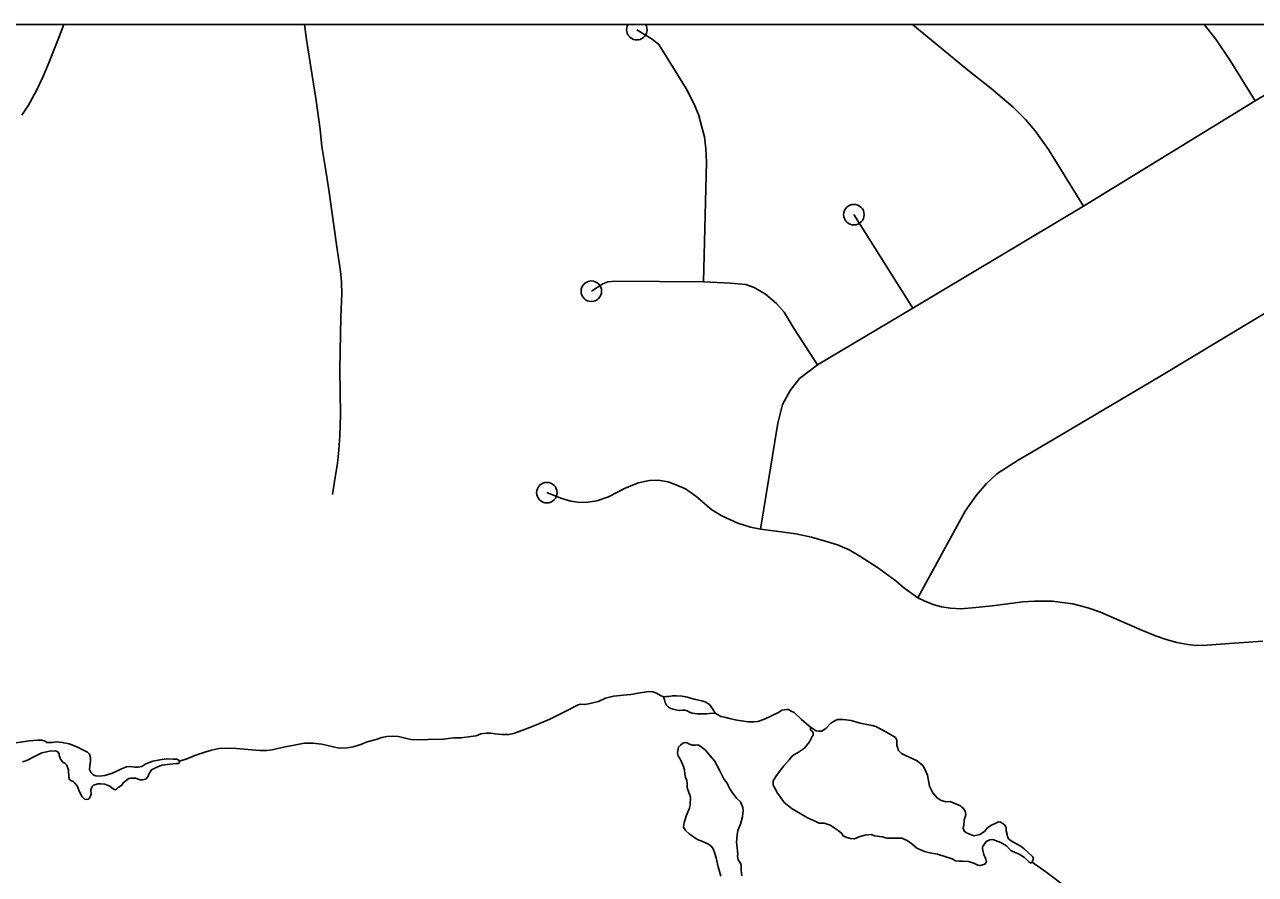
# Model space of a CAD drawing. Extents: x 670147 to 673275, y 705573 to 707613.
# Drawn here: x 671405.1 to 671465.1, y 706647.9 to 706689.4 of the extents above; entities that cross this region are included whole.
import ezdxf

# ---------------------------------------------------------------- set-up
doc = ezdxf.new("R2010")
doc.units = 0
for name, color, linetype in [('33', 7, 'Continuous'), ('35', 7, 'Continuous'), ('R_NoPlot', 7, 'Continuous')]:
    doc.layers.add(name, color=color, linetype=linetype)

msp = doc.modelspace()

# ---------------------------------------------------------------- linework, layer by layer
at = {"layer": '33'}
for points in [[(671406.987, 706689.359), (671406.695, 706688.602), (671406.234, 706687.42), (671405.962, 706686.793), (671405.654, 706686.154), (671405.264, 706685.433), (671404.945, 706684.948)], [(671418.728, 706689.359), (671418.829, 706688.63), (671419.107, 706686.882), (671419.295, 706685.664), (671419.492, 706684.239), (671419.581, 706683.415), (671419.742, 706682.446), (671419.921, 706681.3), (671420.127, 706679.795), (671420.351, 706678.173), (671420.45, 706677.551), (671420.503, 706677.184), (671420.539, 706676.781), (671420.557, 706676.243), (671420.503, 706675.105), (671420.45, 706672.55), (671420.486, 706670.328), (671420.459, 706669.298), (671420.396, 706668.618), (671420.342, 706667.973), (671420.19, 706667.083), (671420.1, 706666.447)], [(671434.938, 706689.112), (671435.69, 706688.646), (671436.012, 706688.396), (671436.389, 706687.786), (671437.356, 706686.21), (671437.714, 706685.511), (671437.947, 706684.974), (671438.09, 706684.418), (671438.233, 706683.881), (671438.305, 706683.308), (671438.341, 706682.645), (671438.179, 706676.823)], [(671448.373, 706689.359), (671451.056, 706687.151), (671452.215, 706686.248), (671453.289, 706685.334), (671453.898, 706684.725), (671454.364, 706684.187), (671455.008, 706683.274), (671456.716, 706680.499)], [(671462.606, 706689.359), (671463.175, 706688.648), (671463.873, 706687.609), (671465.091, 706685.648)], [(671473.777, 706688.442), (671472.058, 706688.442), (671471.198, 706688.442), (671470.517, 706688.335), (671469.926, 706688.209), (671469.192, 706687.959), (671468.35, 706687.582), (671465.091, 706685.648), (671456.716, 706680.499), (671448.388, 706675.524), (671443.749, 706672.774)], [(671482.77, 706683.228), (671481.462, 706683.282), (671480.316, 706683.3), (671479.725, 706683.228), (671479.134, 706683.103), (671478.49, 706682.906), (671477.594, 706682.565), (671476.233, 706681.795), (671469.356, 706677.567), (671460.437, 706672.192), (671454.939, 706668.95), (671453.525, 706668.126), (671452.486, 706667.445), (671451.984, 706666.979), (671451.483, 706666.388), (671450.946, 706665.636), (671448.636, 706661.408)], [(671445.522, 706680.092), (671448.388, 706675.524)], [(671432.717, 706676.357), (671433.272, 706676.715), (671433.523, 706676.823), (671433.899, 706676.84), (671438.179, 706676.823), (671439.505, 706676.751), (671440.257, 706676.679), (671440.651, 706676.536), (671441.206, 706676.213), (671441.743, 706675.766), (671442.119, 706675.336), (671442.603, 706674.529), (671443.749, 706672.774)], [(671443.749, 706672.774), (671442.869, 706672.101), (671442.421, 706671.51), (671442.045, 706670.829), (671441.812, 706669.916), (671440.971, 706664.756)], [(671430.549, 706666.534), (671431.232, 706666.27), (671431.714, 706666.115), (671432.148, 706666.053), (671432.552, 706666.068), (671432.987, 706666.131), (671433.561, 706666.333), (671434.338, 706666.736), (671435.006, 706667.016), (671435.549, 706667.125), (671435.984, 706667.14), (671436.465, 706667.063), (671436.884, 706666.907), (671437.304, 706666.721), (671437.816, 706666.364), (671438.592, 706665.696), (671439.089, 706665.401), (671439.86, 706665.043), (671440.481, 706664.857), (671440.971, 706664.756), (671441.738, 706664.655), (671442.686, 706664.531), (671443.462, 706664.36), (671444.068, 706664.189), (671444.72, 706663.987), (671445.294, 706663.739), (671445.807, 706663.443), (671446.676, 706662.884), (671447.561, 706662.232), (671447.945, 706661.917), (671448.636, 706661.408)], [(671458.211, 706660.408), (671457.54, 706660.699), (671456.925, 706660.922), (671456.198, 706661.112), (671455.695, 706661.179), (671455.203, 706661.235), (671454.756, 706661.247), (671454.332, 706661.235), (671453.75, 706661.213), (671453.035, 706661.112), (671452.263, 706661.023), (671451.47, 706660.933), (671450.743, 706660.866), (671450.24, 706660.9), (671449.798, 706660.97), (671449.436, 706661.056), (671448.989, 706661.235), (671448.636, 706661.408)], [(671465.466, 706659.29), (671463.834, 706659.178), (671462.749, 706659.099), (671462.202, 706659.088), (671461.81, 706659.122), (671461.263, 706659.234), (671460.748, 706659.379), (671460.238, 706659.56), (671459.589, 706659.806), (671458.211, 706660.408)]]:
    msp.add_lwpolyline(points, dxfattribs=at)
for centre in [(671445.522, 706680.092), (671432.717, 706676.357), (671430.549, 706666.534)]:
    msp.add_circle(centre, 0.5, dxfattribs=at)
msp.add_arc((671434.938, 706689.112), 0.5, 150.42298, 29.57702, dxfattribs=at)
at = {"layer": '35'}
for points in [[(671434.646, 706656.688), (671434.286, 706656.66), (671433.801, 706656.616), (671433.411, 706656.515), (671433.071, 706656.358), (671432.794, 706656.288), (671432.574, 706656.232), (671432.385, 706656.2), (671432.19, 706656.213), (671432.071, 706656.194), (671431.938, 706656.118), (671431.611, 706655.936), (671431.252, 706655.76), (671430.692, 706655.483), (671430.038, 706655.212), (671429.673, 706655.061), (671429.32, 706654.935), (671429.1, 706654.853), (671428.933, 706654.792), (671428.688, 706654.748), (671428.562, 706654.735), (671428.354, 706654.735), (671428.033, 706654.773), (671427.807, 706654.811), (671427.612, 706654.805), (671427.335, 706654.773), (671427.095, 706654.679), (671426.837, 706654.647), (671426.372, 706654.584), (671426.013, 706654.572), (671425.497, 706654.521), (671424.751, 706654.49), (671424.222, 706654.477), (671423.92, 706654.496), (671423.643, 706654.565), (671423.316, 706654.641), (671423.033, 706654.66), (671422.743, 706654.641), (671422.492, 706654.591), (671422.221, 706654.502), (671421.781, 706654.377), (671421.47, 706654.257), (671421.098, 706654.137), (671420.803, 706654.087), (671420.419, 706654.081), (671420.129, 706654.144), (671419.575, 706654.263), (671419.128, 706654.314), (671418.908, 706654.326), (671418.745, 706654.326), (671418.549, 706654.288), (671418.222, 706654.226), (671417.788, 706654.144), (671417.435, 706654.062), (671417.146, 706653.999), (671416.882, 706653.955), (671416.545, 706653.961), (671416.155, 706653.993), (671415.418, 706654.062), (671414.89, 706654.081), (671414.544, 706654.056), (671414.197, 706653.98), (671413.864, 706653.886), (671413.373, 706653.722), (671413.039, 706653.577), (671412.8, 706653.489), (671412.624, 706653.437)], [(671443.419, 706655.076), (671442.97, 706655.467), (671442.605, 706655.807), (671442.466, 706655.882), (671442.34, 706655.958), (671442.227, 706655.958), (671442.126, 706655.945), (671442, 706655.92), (671441.849, 706655.819), (671441.598, 706655.706), (671441.371, 706655.593), (671441.119, 706655.479), (671440.842, 706655.379), (671440.641, 706655.353), (671440.364, 706655.366), (671440.151, 706655.391), (671439.812, 706655.442), (671439.459, 706655.517), (671439.282, 706655.567), (671439.03, 706655.618), (671438.904, 706655.693), (671438.754, 706655.782), (671438.641, 706655.97), (671438.475, 706656.196), (671438.275, 706656.335), (671438.1, 706656.383), (671437.733, 706656.461), (671437.552, 706656.518), (671437.401, 706656.559), (671437.143, 706656.606), (671436.877, 706656.625), (671436.663, 706656.625), (671436.512, 706656.6), (671436.374, 706656.587), (671436.237, 706656.584), (671436.097, 706656.638), (671435.896, 706656.764), (671435.719, 706656.814), (671435.531, 706656.839), (671435.317, 706656.801), (671434.998, 706656.764), (671434.646, 706656.688)], [(671436.237, 706656.584), (671436.287, 706656.436), (671436.319, 706656.301), (671436.375, 706656.169), (671436.482, 706656.074), (671436.602, 706656.011), (671436.703, 706655.974), (671436.841, 706655.936), (671437.023, 706655.904), (671437.168, 706655.93), (671437.269, 706655.93), (671437.389, 706655.892), (671437.508, 706655.829), (671437.628, 706655.788), (671437.769, 706655.757), (671437.886, 706655.756), (671438.017, 706655.747), (671438.13, 706655.741), (671438.194, 706655.744), (671438.345, 706655.75), (671438.458, 706655.763), (671438.754, 706655.782)], [(671444.363, 706650.323), (671444.073, 706650.424), (671443.998, 706650.424), (671443.834, 706650.424), (671443.658, 706650.499), (671443.255, 706650.676), (671442.903, 706650.89), (671442.513, 706651.116), (671442.122, 706651.419), (671441.971, 706651.633), (671441.757, 706651.935), (671441.707, 706652.048), (671441.581, 706652.262), (671441.581, 706652.476), (671441.707, 706652.69), (671441.896, 706652.942), (671442.097, 706653.219), (671442.362, 706653.509), (671442.487, 706653.66), (671442.588, 706653.748), (671442.764, 706653.849), (671443.117, 706654.082), (671443.356, 706654.384), (671443.494, 706654.636), (671443.532, 706654.711), (671443.532, 706654.824), (671443.482, 706654.9), (671443.406, 706654.95), (671443.406, 706655.039), (671443.419, 706655.076), (671443.444, 706655.076), (671443.507, 706655.026), (671443.683, 706654.925), (671443.822, 706654.9), (671443.96, 706654.9), (671444.174, 706655.051), (671444.401, 706655.29), (671444.552, 706655.391), (671444.728, 706655.467), (671444.992, 706655.467), (671445.382, 706655.416), (671445.823, 706655.29), (671446.15, 706655.227), (671446.415, 706655.177), (671446.591, 706655.127), (671447.119, 706654.85), (671447.547, 706654.598), (671447.61, 706654.472), (671447.623, 706654.22), (671447.698, 706653.956), (671447.85, 706653.817), (671448.064, 706653.704), (671448.328, 706653.591), (671448.612, 706653.458)], [(671404.544, 706654.321), (671405.319, 706654.424), (671405.707, 706654.468), (671405.927, 706654.46), (671406.08, 706654.409), (671406.168, 706654.358), (671406.444, 706654.358), (671406.642, 706654.387), (671406.912, 706654.351), (671407.256, 706654.292), (671407.622, 706654.138), (671408.148, 706653.875), (671408.244, 706653.787), (671408.287, 706653.604), (671408.287, 706653.443), (671408.265, 706653.231), (671408.251, 706653.026), (671408.282, 706652.961)], [(671437.292, 706650.59), (671437.361, 706650.815), (671437.506, 706651.144), (671437.544, 706651.346), (671437.55, 706651.661), (671437.506, 706651.837), (671437.43, 706652.045), (671437.393, 706652.158), (671437.393, 706652.347), (671437.368, 706652.498), (671437.305, 706652.655), (671437.279, 706652.813), (671437.261, 706653.014), (671437.216, 706653.184), (671437.122, 706653.404), (671437.028, 706653.568), (671436.958, 706653.7), (671436.921, 706653.839), (671436.958, 706654.059), (671436.971, 706654.128), (671437.059, 706654.223), (671437.179, 706654.317), (671437.298, 706654.343), (671437.386, 706654.33), (671437.512, 706654.267), (671437.657, 706654.217), (671437.764, 706654.223), (671437.795, 706654.223), (671437.909, 706654.229), (671438.003, 706654.191), (671438.261, 706653.99), (671438.513, 706653.707), (671438.727, 706653.449), (671438.979, 706652.976), (671439.199, 706652.548)], [(671406.292, 706653.926), (671405.927, 706653.846), (671405.568, 706653.67), (671405.188, 706653.465), (671404.968, 706653.407)], [(671409.817, 706652.273), (671409.649, 706652.156), (671409.562, 706652.068), (671409.51, 706652.039), (671409.408, 706652.068), (671409.232, 706652.214), (671408.991, 706652.317), (671408.794, 706652.339), (671408.657, 706652.334), (671408.547, 706652.305), (671408.442, 706652.273), (671408.369, 706652.207), (671408.304, 706652.039), (671408.318, 706651.819), (671408.238, 706651.644), (671408.172, 706651.592), (671408.091, 706651.578), (671407.996, 706651.592), (671407.894, 706651.695), (671407.755, 706651.944), (671407.645, 706652.244), (671407.536, 706652.361), (671407.448, 706652.456), (671407.338, 706652.5), (671407.272, 706652.543), (671407.228, 706652.653), (671407.214, 706653.004), (671407.141, 706653.239), (671407.038, 706653.348), (671406.95, 706653.392), (671406.833, 706653.531), (671406.768, 706653.736), (671406.763, 706653.798), (671406.68, 706653.904), (671406.57, 706653.941), (671406.292, 706653.926)], [(671408.282, 706652.961), (671408.328, 706652.873), (671408.428, 706652.778), (671408.554, 706652.726), (671408.75, 706652.712), (671408.998, 706652.741), (671409.371, 706652.858), (671409.803, 706653.07), (671410.052, 706653.158), (671410.205, 706653.187), (671410.454, 706653.151), (671410.622, 706653.151), (671410.798, 706653.18), (671410.988, 706653.312), (671411.331, 706653.443), (671411.675, 706653.509), (671411.997, 706653.56), (671412.326, 706653.531), (671412.509, 706653.539), (671412.597, 706653.487), (671412.624, 706653.437), (671412.626, 706653.363), (671412.582, 706653.326), (671412.465, 706653.319), (671412.173, 706653.29), (671411.778, 706653.246), (671411.5, 706653.129), (671411.273, 706653.019), (671411.149, 706652.836), (671411.105, 706652.712), (671411.039, 706652.617), (671410.98, 706652.558), (671410.841, 706652.522), (671410.71, 706652.522), (671410.49, 706652.609), (671410.264, 706652.609), (671410.161, 706652.602), (671410.03, 706652.5), (671409.891, 706652.383), (671409.817, 706652.273)], [(671448.612, 706653.458), (671448.882, 706653.225), (671449.002, 706653.018), (671449.103, 706652.753), (671449.204, 706652.224), (671449.368, 706651.897), (671449.581, 706651.645), (671449.783, 706651.519), (671450.022, 706651.456), (671450.211, 706651.481), (671450.45, 706651.368), (671450.714, 706651.267), (671450.79, 706651.204), (671450.853, 706651.154), (671450.953, 706651.003), (671450.979, 706650.839), (671450.903, 706650.562), (671450.878, 706650.336), (671450.853, 706650.172), (671450.903, 706650.033), (671451.042, 706649.933), (671451.205, 706649.857), (671451.381, 706649.807), (671451.658, 706649.87), (671451.885, 706650.008), (671452.036, 706650.185), (671452.2, 706650.31), (671452.439, 706650.411), (671452.577, 706650.487), (671452.665, 706650.462), (671452.791, 706650.399), (671452.904, 706650.31), (671452.955, 706650.197), (671452.955, 706650.046), (671452.993, 706649.857), (671453.018, 706649.744), (671453.081, 706649.643), (671453.232, 706649.517), (671453.446, 706649.404), (671453.66, 706649.291), (671453.823, 706649.165), (671453.987, 706649.014), (671454.226, 706648.787), (671454.276, 706648.699), (671454.221, 706648.516), (671454.163, 706648.472), (671454.062, 706648.51), (671453.836, 706648.749), (671453.584, 706648.913), (671453.421, 706648.963), (671453.181, 706649.089), (671453.131, 706649.139), (671452.967, 706649.316), (671452.69, 706649.467), (671452.3, 706649.618), (671452.149, 706649.605), (671451.973, 706649.53), (671451.872, 706649.379), (671451.797, 706649.265), (671451.797, 706649.177), (671451.809, 706649.076), (671451.86, 706648.888), (671451.96, 706648.661), (671451.986, 706648.535), (671451.91, 706648.422), (671451.797, 706648.384), (671451.696, 706648.346), (671451.558, 706648.371), (671451.407, 706648.447), (671451.105, 706648.548), (671450.815, 706648.56), (671450.651, 706648.56), (671450.475, 706648.573), (671450.312, 706648.674), (671449.594, 706648.9), (671449.229, 706648.976), (671448.965, 706649.039), (671448.587, 706649.202), (671448.348, 706649.404), (671448.121, 706649.568), (671447.857, 706649.693), (671447.517, 706649.693), (671447.152, 706649.693), (671446.9, 706649.744), (671446.523, 706649.794), (671446.377, 706649.857), (671446.062, 706649.832), (671445.785, 706649.744), (671445.559, 706649.656), (671445.357, 706649.668), (671445.181, 706649.719), (671445.005, 706649.794), (671444.929, 706649.92), (671444.753, 706650.059), (671444.552, 706650.185), (671444.363, 706650.323)], [(671439.199, 706652.548), (671439.281, 706652.441), (671439.356, 706652.34), (671439.394, 706652.246), (671439.47, 706652.089), (671439.57, 706651.938), (671439.803, 706651.635), (671439.992, 706651.459), (671440.042, 706651.346), (671440.105, 706651.182), (671440.118, 706651.031), (671440.111, 706650.886), (671440.086, 706650.729), (671439.992, 706650.374), (671439.86, 706650.053), (671439.822, 706649.852), (671439.797, 706649.48), (671439.822, 706649.235), (671439.847, 706649.033), (671439.86, 706648.926), (671439.847, 706648.8), (671439.885, 706648.624), (671439.992, 706648.473), (671440.017, 706648.347), (671440.017, 706648.108), (671440.049, 706647.85)], [(671439.035, 706647.825), (671438.909, 706648.29), (671438.809, 706648.719), (671438.74, 706648.945), (671438.664, 706649.166), (671438.582, 706649.279), (671438.431, 706649.386), (671438.255, 706649.468), (671438.104, 706649.531), (671437.921, 706649.606), (671437.764, 706649.701), (671437.481, 706649.902), (671437.305, 706650.06), (671437.204, 706650.223), (671437.223, 706650.355), (671437.248, 706650.456), (671437.292, 706650.59)], [(671466.006, 706644.941), (671464.219, 706645.885), (671463.193, 706646.439), (671462.727, 706646.615), (671462.325, 706646.704), (671462.174, 706646.754), (671462.073, 706646.741), (671461.922, 706646.704), (671461.632, 706646.565), (671461.292, 706646.351), (671460.852, 706646.225), (671460.059, 706646.124), (671459.757, 706646.061), (671459.583, 706646.073), (671459.253, 706646.137), (671458.84, 706646.187), (671457.758, 706646.451), (671456.524, 706646.942), (671455.971, 706647.219), (671455.341, 706647.698), (671454.876, 706648.038), (671454.221, 706648.516)]]:
    msp.add_lwpolyline(points, dxfattribs=at)
at = {"layer": 'R_NoPlot'}
msp.add_lwpolyline([(671149.935, 706689.359), (672221.933, 706689.359), (672221.933, 705919.709), (671149.935, 705919.709)], close=True, dxfattribs=at)

doc.saveas('drawing.dxf')
